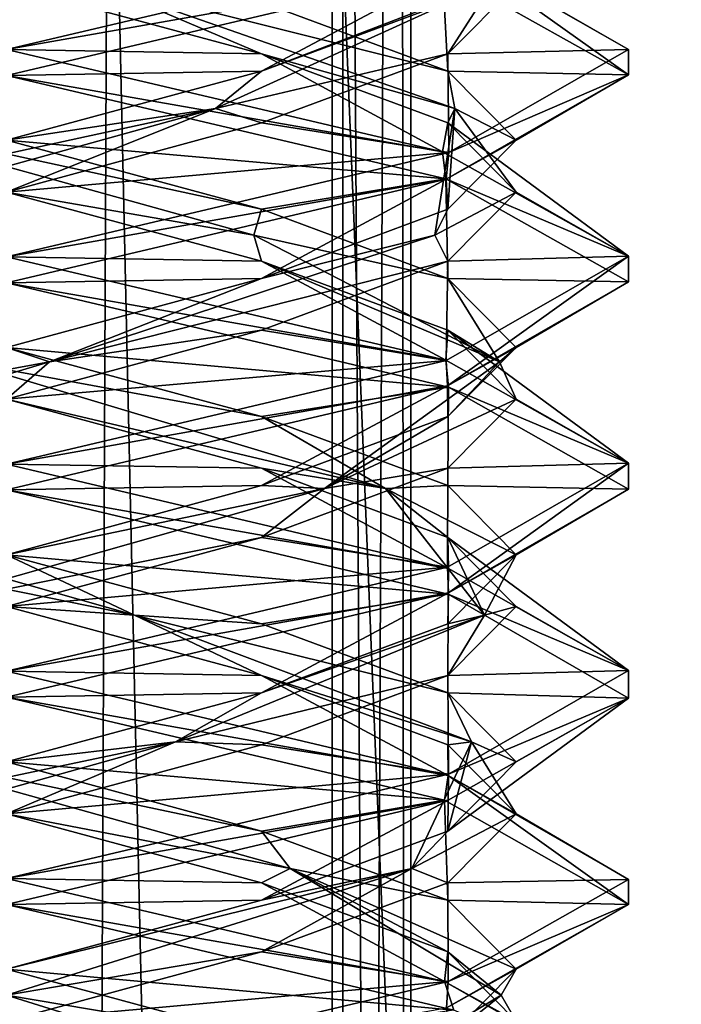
# Model space of a CAD drawing. Header units: millimetres. Extents: x -18.9 to 18.9, y -8.8 to 59.9.
# Tile 276 of 461: x 10 to 11.6, y 17.2 to 19.6. Entities that reach past the tile are written whole.
import ezdxf

# ---------------------------------------------------------------- set-up
doc = ezdxf.new("R2010")
doc.units = ezdxf.units.MM
doc.header["$LTSCALE"] = 65.185185
for name, color, linetype in [('1281', 7, 'CONTINUOUS'), ('1287', 7, 'CONTINUOUS'), ('1288', 7, 'CONTINUOUS'), ('1295', 7, 'CONTINUOUS'), ('1312', 7, 'CONTINUOUS'), ('3309', 7, 'CONTINUOUS'), ('3310', 7, 'CONTINUOUS'), ('3311', 7, 'CONTINUOUS'), ('3321', 7, 'CONTINUOUS'), ('3322', 7, 'CONTINUOUS'), ('3323', 7, 'CONTINUOUS'), ('3331', 7, 'CONTINUOUS'), ('3332', 7, 'CONTINUOUS'), ('3333', 7, 'CONTINUOUS'), ('3334', 7, 'CONTINUOUS'), ('3335', 7, 'CONTINUOUS'), ('3352', 7, 'CONTINUOUS'), ('3353', 7, 'CONTINUOUS'), ('3354', 7, 'CONTINUOUS'), ('3355', 7, 'CONTINUOUS'), ('3356', 7, 'CONTINUOUS'), ('3449', 7, 'CONTINUOUS')]:
    doc.layers.add(name, color=color, linetype=linetype)

msp = doc.modelspace()

# ---------------------------------------------------------------- linework, layer by layer
at = {"layer": '1281', "color": 7, "linetype": 'Continuous'}
for points in [[(9.0291, 26.4, -14.874), (12.9799, 26.4, -11.588), (9.0598, -3.5, -14.8553), (9.0291, 26.4, -14.874)], [(9.0598, -3.5, -14.8553), (12.9799, 26.4, -11.588), (13.5068, -3.5, -10.9693), (9.0598, -3.5, -14.8553)]]:
    msp.add_3dface(points, dxfattribs=at)
at = {"layer": '1287', "color": 7, "linetype": 'Continuous'}
for points in [[(10.0975, -3.5, 5.5098), (8.7092, 32.4, 5.7947), (8.432, -3.5, 5.9497), (10.0975, -3.5, 5.5098)], [(10.2565, 32.4, 5.5219), (8.7092, 32.4, 5.7947), (10.0975, -3.5, 5.5098), (10.2565, 32.4, 5.5219)], [(11.7132, -3.5, 6.1104), (10.2565, 32.4, 5.5219), (10.0975, -3.5, 5.5098), (11.7132, -3.5, 6.1104)], [(11.7132, -3.5, 6.1104), (11.7132, 32.4, 6.1104), (10.2565, 32.4, 5.5219), (11.7132, -3.5, 6.1104)]]:
    msp.add_3dface(points, dxfattribs=at)
at = {"layer": '1288', "color": 7, "linetype": 'Continuous'}
for points in [[(8.0516, -3.5, 10.4742), (8.0516, 29.1905, 10.4742), (10.7699, -3.5, 12.9218), (8.0516, -3.5, 10.4742)], [(8.0516, 29.1905, 10.4742), (9.2835, 29.0956, 11.5834), (10.7699, -3.5, 12.9218), (8.0516, 29.1905, 10.4742)], [(10.7699, 28.9806, 12.9218), (10.7699, -3.5, 12.9218), (9.2835, 29.0956, 11.5834), (10.7699, 28.9806, 12.9218)]]:
    msp.add_3dface(points, dxfattribs=at)
at = {"layer": '1295', "color": 7, "linetype": 'Continuous'}
for points in [[(9.3355, 27.7834, 14.6836), (10.7441, -3.5, 13.6867), (9.3538, 28.967, 14.672), (9.3355, 27.7834, 14.6836)], [(9.3538, 28.967, 14.672), (10.7441, -3.5, 13.6867), (10.0229, 28.967, 14.2233), (9.3538, 28.967, 14.672)], [(10.0229, 28.967, 14.2233), (10.7441, -3.5, 13.6867), (10.7441, 28.967, 13.6867), (10.0229, 28.967, 14.2233)], [(9.3172, 26.6, 14.6952), (10.7441, -3.5, 13.6867), (9.3355, 27.7834, 14.6836), (9.3172, 26.6, 14.6952)], [(9.1871, 26.4658, 14.7769), (10.7441, -3.5, 13.6867), (9.3172, 26.6, 14.6952), (9.1871, 26.4658, 14.7769)], [(9.1731, 26.4554, 14.7856), (10.7441, -3.5, 13.6867), (9.1871, 26.4658, 14.7769), (9.1731, 26.4554, 14.7856)], [(9.021, 26.4, 14.8789), (10.7441, -3.5, 13.6867), (9.1731, 26.4554, 14.7856), (9.021, 26.4, 14.8789)], [(5.0224, -3.5, 16.6594), (10.7441, -3.5, 13.6867), (9.021, 26.4, 14.8789), (5.0224, -3.5, 16.6594)]]:
    msp.add_3dface(points, dxfattribs=at)
at = {"layer": '1312', "color": 7, "linetype": 'Continuous'}
for points in [[(10.7441, 28.967, 13.6867), (10.9349, -3.5, 13.3102), (10.9326, 28.9705, 13.346), (10.7441, 28.967, 13.6867)], [(10.7441, 28.967, 13.6867), (10.7441, -3.5, 13.6867), (10.9349, -3.5, 13.3102), (10.7441, 28.967, 13.6867)], [(10.7699, -3.5, 12.9218), (10.7699, 28.9806, 12.9218), (10.9059, 28.9749, 13.1244), (10.7699, -3.5, 12.9218)], [(10.9349, -3.5, 13.3102), (10.7699, -3.5, 12.9218), (10.9059, 28.9749, 13.1244), (10.9349, -3.5, 13.3102)], [(10.9326, 28.9705, 13.346), (10.9349, -3.5, 13.3102), (10.9059, 28.9749, 13.1244), (10.9326, 28.9705, 13.346)]]:
    msp.add_3dface(points, dxfattribs=at)
at = {"layer": '3309', "color": 7, "linetype": 'Continuous'}
for points in [[(11.4586, 19.4997, 8.3576), (11.0255, 19.7481, 7.3019), (11.1879, 19.6562, 8.3562), (11.4586, 19.4997, 8.3576)], [(11.0232, 19.4896, 8.9709), (11.4586, 19.4997, 8.3576), (11.1879, 19.6562, 8.3562), (11.0232, 19.4896, 8.9709)], [(10.5733, 19.3229, 9.4209), (11.0256, 19.2519, 9.4105), (11.0232, 19.4896, 8.9709), (10.5733, 19.3229, 9.4209)], [(11.0256, 19.2519, 9.4105), (11.4586, 19.4997, 8.3576), (11.0232, 19.4896, 8.9709), (11.0256, 19.2519, 9.4105)], [(9.9586, 19.1562, 9.5856), (11.0256, 19.2519, 9.4105), (10.5733, 19.3229, 9.4209), (9.9586, 19.1562, 9.5856)], [(9.9586, 19, 9.8562), (11.0256, 19.2519, 9.4105), (9.9586, 19.1562, 9.5856), (9.9586, 19, 9.8562)], [(10.5733, 17.9896, 7.2916), (9.9586, 18, 6.8562), (9.9586, 18.1562, 7.1269), (10.5733, 17.9896, 7.2916)], [(11.0236, 17.7487, 7.3), (9.9586, 18, 6.8562), (10.5733, 17.9896, 7.2916), (11.0236, 17.7487, 7.3)], [(11.0232, 17.8229, 7.7416), (11.0236, 17.7487, 7.3), (10.5733, 17.9896, 7.2916), (11.0232, 17.8229, 7.7416)], [(11.1879, 17.6562, 8.3562), (11.0236, 17.7487, 7.3), (11.0232, 17.8229, 7.7416), (11.1879, 17.6562, 8.3562)], [(11.4585, 17.4976, 8.3676), (11.0236, 17.7487, 7.3), (11.1879, 17.6562, 8.3562), (11.4585, 17.4976, 8.3676)], [(11.0232, 17.4896, 8.9709), (11.4585, 17.4976, 8.3676), (11.1879, 17.6562, 8.3562), (11.0232, 17.4896, 8.9709)], [(10.5733, 17.3229, 9.4209), (11.024, 17.2514, 9.4122), (11.0232, 17.4896, 8.9709), (10.5733, 17.3229, 9.4209)], [(11.024, 17.2514, 9.4122), (11.4585, 17.4976, 8.3676), (11.0232, 17.4896, 8.9709), (11.024, 17.2514, 9.4122)], [(9.9586, 17.1562, 9.5856), (11.024, 17.2514, 9.4122), (10.5733, 17.3229, 9.4209), (9.9586, 17.1562, 9.5856)], [(9.9586, 17.1562, 9.5856), (9.9586, 17, 9.8562), (11.024, 17.2514, 9.4122), (9.9586, 17.1562, 9.5856)]]:
    msp.add_3dface(points, dxfattribs=at)
at = {"layer": '3310', "color": 7, "linetype": 'Continuous'}
for points in [[(10.4629, 19.3576, 9.4377), (11.0232, 19.4896, 8.9709), (11.1337, 19.6632, 8.5635), (10.4629, 19.3576, 9.4377)], [(10.4629, 19.3576, 9.4377), (11.1337, 19.6632, 8.5635), (10.5733, 19.4479, 9.4209), (10.4629, 19.3576, 9.4377)], [(10.5733, 19.4479, 9.4209), (11.1337, 19.6632, 8.5635), (11.0232, 19.6146, 8.9709), (10.5733, 19.4479, 9.4209)], [(11.0232, 19.4896, 8.9709), (11.1879, 19.6562, 8.3562), (11.1337, 19.6632, 8.5635), (11.0232, 19.4896, 8.9709)], [(10.5733, 19.3229, 9.4209), (11.0232, 19.4896, 8.9709), (10.4629, 19.3576, 9.4377), (10.5733, 19.3229, 9.4209)], [(9.9586, 19.2812, 9.5856), (10.4629, 19.3576, 9.4377), (10.5733, 19.4479, 9.4209), (9.9586, 19.2812, 9.5856)], [(9.3619, 19.0521, 9.3897), (10.4629, 19.3576, 9.4377), (9.3439, 19.1146, 9.4209), (9.3619, 19.0521, 9.3897)], [(9.3439, 19.1146, 9.4209), (10.4629, 19.3576, 9.4377), (9.9586, 19.2812, 9.5856), (9.3439, 19.1146, 9.4209)], [(9.3619, 19.0521, 9.3897), (9.9586, 19.1562, 9.5856), (10.4629, 19.3576, 9.4377), (9.3619, 19.0521, 9.3897)], [(9.9586, 19.1562, 9.5856), (10.5733, 19.3229, 9.4209), (10.4629, 19.3576, 9.4377), (9.9586, 19.1562, 9.5856)], [(10.2674, 18.1354, 7.2036), (9.3439, 18.3229, 7.2916), (9.1916, 18.441, 7.4421), (10.2674, 18.1354, 7.2036)], [(10.2674, 18.1354, 7.2036), (9.1916, 18.441, 7.4421), (9.9586, 18.2812, 7.1269), (10.2674, 18.1354, 7.2036)], [(9.9586, 18.1562, 7.1269), (9.3439, 18.3229, 7.2916), (10.2674, 18.1354, 7.2036), (9.9586, 18.1562, 7.1269)], [(10.5733, 18.1146, 7.2916), (10.2674, 18.1354, 7.2036), (9.9586, 18.2812, 7.1269), (10.5733, 18.1146, 7.2916)], [(10.5733, 17.9896, 7.2916), (9.9586, 18.1562, 7.1269), (10.2674, 18.1354, 7.2036), (10.5733, 17.9896, 7.2916)], [(11.0799, 17.8299, 7.9481), (10.5733, 17.9896, 7.2916), (10.2674, 18.1354, 7.2036), (11.0799, 17.8299, 7.9481)], [(11.0799, 17.8299, 7.9481), (10.2674, 18.1354, 7.2036), (11.0232, 17.9479, 7.7416), (11.0799, 17.8299, 7.9481)], [(11.0232, 17.9479, 7.7416), (10.2674, 18.1354, 7.2036), (10.5733, 18.1146, 7.2916), (11.0232, 17.9479, 7.7416)], [(11.0232, 17.8229, 7.7416), (10.5733, 17.9896, 7.2916), (11.0799, 17.8299, 7.9481), (11.0232, 17.8229, 7.7416)], [(11.1879, 17.7812, 8.3562), (11.0799, 17.8299, 7.9481), (11.0232, 17.9479, 7.7416), (11.1879, 17.7812, 8.3562)], [(10.9361, 17.5243, 9.0407), (11.1879, 17.6562, 8.3562), (11.0799, 17.8299, 7.9481), (10.9361, 17.5243, 9.0407)], [(10.9361, 17.5243, 9.0407), (11.0799, 17.8299, 7.9481), (11.0232, 17.6146, 8.9709), (10.9361, 17.5243, 9.0407)], [(11.1879, 17.6562, 8.3562), (11.0232, 17.8229, 7.7416), (11.0799, 17.8299, 7.9481), (11.1879, 17.6562, 8.3562)], [(11.0232, 17.6146, 8.9709), (11.0799, 17.8299, 7.9481), (11.1879, 17.7812, 8.3562), (11.0232, 17.6146, 8.9709)], [(11.0232, 17.4896, 8.9709), (11.1879, 17.6562, 8.3562), (10.9361, 17.5243, 9.0407), (11.0232, 17.4896, 8.9709)], [(10.5733, 17.4479, 9.4209), (10.9361, 17.5243, 9.0407), (11.0232, 17.6146, 8.9709), (10.5733, 17.4479, 9.4209)], [(9.9586, 17.2812, 9.5856), (9.9586, 17.2188, 9.5495), (10.9361, 17.5243, 9.0407), (9.9586, 17.2812, 9.5856)], [(9.9586, 17.2188, 9.5495), (10.5733, 17.3229, 9.4209), (10.9361, 17.5243, 9.0407), (9.9586, 17.2188, 9.5495)], [(9.9586, 17.2812, 9.5856), (10.9361, 17.5243, 9.0407), (10.5733, 17.4479, 9.4209), (9.9586, 17.2812, 9.5856)], [(10.5733, 17.3229, 9.4209), (11.0232, 17.4896, 8.9709), (10.9361, 17.5243, 9.0407), (10.5733, 17.3229, 9.4209)], [(9.9586, 17.2188, 9.5495), (9.9586, 17.1562, 9.5856), (10.5733, 17.3229, 9.4209), (9.9586, 17.2188, 9.5495)]]:
    msp.add_3dface(points, dxfattribs=at)
at = {"layer": '3311', "color": 7, "linetype": 'Continuous'}
for points in [[(9.9586, 19.4375, 9.8562), (10.5733, 19.4479, 9.4209), (11.0256, 19.6894, 9.4105), (9.9586, 19.4375, 9.8562)], [(10.5733, 19.4479, 9.4209), (11.0232, 19.6146, 8.9709), (11.0256, 19.6894, 9.4105), (10.5733, 19.4479, 9.4209)], [(9.9586, 19.4375, 9.8562), (9.9586, 19.2812, 9.5856), (10.5733, 19.4479, 9.4209), (9.9586, 19.4375, 9.8562)], [(9.9586, 18.2812, 7.1269), (9.9586, 18.4375, 6.8562), (11.0236, 18.1862, 7.3), (9.9586, 18.2812, 7.1269)], [(10.5733, 18.1146, 7.2916), (9.9586, 18.2812, 7.1269), (11.0236, 18.1862, 7.3), (10.5733, 18.1146, 7.2916)], [(11.0232, 17.9479, 7.7416), (10.5733, 18.1146, 7.2916), (11.0236, 18.1862, 7.3), (11.0232, 17.9479, 7.7416)], [(11.4585, 17.9351, 8.3676), (11.0232, 17.9479, 7.7416), (11.0236, 18.1862, 7.3), (11.4585, 17.9351, 8.3676)], [(11.1879, 17.7812, 8.3562), (11.0232, 17.9479, 7.7416), (11.4585, 17.9351, 8.3676), (11.1879, 17.7812, 8.3562)], [(11.0232, 17.6146, 8.9709), (11.1879, 17.7812, 8.3562), (11.4585, 17.9351, 8.3676), (11.0232, 17.6146, 8.9709)], [(11.024, 17.6889, 9.4122), (11.0232, 17.6146, 8.9709), (11.4585, 17.9351, 8.3676), (11.024, 17.6889, 9.4122)], [(9.9586, 17.4375, 9.8562), (10.5733, 17.4479, 9.4209), (11.024, 17.6889, 9.4122), (9.9586, 17.4375, 9.8562)], [(10.5733, 17.4479, 9.4209), (11.0232, 17.6146, 8.9709), (11.024, 17.6889, 9.4122), (10.5733, 17.4479, 9.4209)], [(9.9586, 17.4375, 9.8562), (9.9586, 17.2812, 9.5856), (10.5733, 17.4479, 9.4209), (9.9586, 17.4375, 9.8562)]]:
    msp.add_3dface(points, dxfattribs=at)
at = {"layer": '3321', "color": 7, "linetype": 'Continuous'}
for points in [[(9.9586, 19.6562, 9.5856), (9.9586, 19.5, 9.8562), (11.0188, 19.7499, 9.4174), (9.9586, 19.6562, 9.5856)], [(10.5733, 18.4896, 7.2916), (9.9586, 18.5, 6.8562), (9.9586, 18.6562, 7.1269), (10.5733, 18.4896, 7.2916)], [(11.0248, 18.2483, 7.3011), (9.9586, 18.5, 6.8562), (10.5733, 18.4896, 7.2916), (11.0248, 18.2483, 7.3011)], [(11.0232, 18.3229, 7.7416), (11.0248, 18.2483, 7.3011), (10.5733, 18.4896, 7.2916), (11.0232, 18.3229, 7.7416)], [(11.4586, 18.0018, 8.3478), (11.0248, 18.2483, 7.3011), (11.0232, 18.3229, 7.7416), (11.4586, 18.0018, 8.3478)], [(11.1879, 18.1562, 8.3562), (11.4586, 18.0018, 8.3478), (11.0232, 18.3229, 7.7416), (11.1879, 18.1562, 8.3562)], [(11.0232, 17.9896, 8.9709), (11.4586, 18.0018, 8.3478), (11.1879, 18.1562, 8.3562), (11.0232, 17.9896, 8.9709)], [(10.5733, 17.8229, 9.4209), (11.0248, 17.7517, 9.4113), (11.0232, 17.9896, 8.9709), (10.5733, 17.8229, 9.4209)], [(11.0248, 17.7517, 9.4113), (11.4586, 18.0018, 8.3478), (11.0232, 17.9896, 8.9709), (11.0248, 17.7517, 9.4113)], [(9.9586, 17.6562, 9.5856), (11.0248, 17.7517, 9.4113), (10.5733, 17.8229, 9.4209), (9.9586, 17.6562, 9.5856)], [(9.9586, 17.5, 9.8562), (11.0248, 17.7517, 9.4113), (9.9586, 17.6562, 9.5856), (9.9586, 17.5, 9.8562)]]:
    msp.add_3dface(points, dxfattribs=at)
at = {"layer": '3322', "color": 7, "linetype": 'Continuous'}
for points in [[(10.5733, 18.6146, 7.2916), (9.8546, 18.7465, 7.1675), (9.9586, 18.7812, 7.1269), (10.5733, 18.6146, 7.2916)], [(10.8727, 18.441, 7.5892), (9.9586, 18.6562, 7.1269), (9.8546, 18.7465, 7.1675), (10.8727, 18.441, 7.5892)], [(10.8727, 18.441, 7.5892), (9.8546, 18.7465, 7.1675), (10.5733, 18.6146, 7.2916), (10.8727, 18.441, 7.5892)], [(10.5733, 18.4896, 7.2916), (9.9586, 18.6562, 7.1269), (10.8727, 18.441, 7.5892), (10.5733, 18.4896, 7.2916)], [(11.0232, 18.4479, 7.7416), (10.8727, 18.441, 7.5892), (10.5733, 18.6146, 7.2916), (11.0232, 18.4479, 7.7416)], [(11.0232, 18.3229, 7.7416), (10.5733, 18.4896, 7.2916), (10.8727, 18.441, 7.5892), (11.0232, 18.3229, 7.7416)], [(11.1879, 18.2812, 8.3562), (10.8727, 18.441, 7.5892), (11.0232, 18.4479, 7.7416), (11.1879, 18.2812, 8.3562)], [(11.1112, 18.1354, 8.6651), (11.0232, 18.3229, 7.7416), (10.8727, 18.441, 7.5892), (11.1112, 18.1354, 8.6651)], [(11.1112, 18.1354, 8.6651), (10.8727, 18.441, 7.5892), (11.1879, 18.2812, 8.3562), (11.1112, 18.1354, 8.6651)], [(11.1879, 18.1562, 8.3562), (11.0232, 18.3229, 7.7416), (11.1112, 18.1354, 8.6651), (11.1879, 18.1562, 8.3562)], [(11.0232, 18.1146, 8.9709), (11.1112, 18.1354, 8.6651), (11.1879, 18.2812, 8.3562), (11.0232, 18.1146, 8.9709)], [(11.0232, 17.9896, 8.9709), (11.1879, 18.1562, 8.3562), (11.1112, 18.1354, 8.6651), (11.0232, 17.9896, 8.9709)], [(10.3667, 17.8299, 9.4776), (11.0232, 17.9896, 8.9709), (11.1112, 18.1354, 8.6651), (10.3667, 17.8299, 9.4776)], [(10.3667, 17.8299, 9.4776), (11.1112, 18.1354, 8.6651), (10.5733, 17.9479, 9.4209), (10.3667, 17.8299, 9.4776)], [(10.5733, 17.9479, 9.4209), (11.1112, 18.1354, 8.6651), (11.0232, 18.1146, 8.9709), (10.5733, 17.9479, 9.4209)], [(10.5733, 17.8229, 9.4209), (11.0232, 17.9896, 8.9709), (10.3667, 17.8299, 9.4776), (10.5733, 17.8229, 9.4209)], [(9.9586, 17.7812, 9.5856), (10.3667, 17.8299, 9.4776), (10.5733, 17.9479, 9.4209), (9.9586, 17.7812, 9.5856)], [(9.2741, 17.5243, 9.3337), (9.9586, 17.6562, 9.5856), (10.3667, 17.8299, 9.4776), (9.2741, 17.5243, 9.3337)], [(9.2741, 17.5243, 9.3337), (10.3667, 17.8299, 9.4776), (9.3439, 17.6146, 9.4209), (9.2741, 17.5243, 9.3337)], [(9.3439, 17.6146, 9.4209), (10.3667, 17.8299, 9.4776), (9.9586, 17.7812, 9.5856), (9.3439, 17.6146, 9.4209)], [(9.9586, 17.6562, 9.5856), (10.5733, 17.8229, 9.4209), (10.3667, 17.8299, 9.4776), (9.9586, 17.6562, 9.5856)]]:
    msp.add_3dface(points, dxfattribs=at)
at = {"layer": '3323', "color": 7, "linetype": 'Continuous'}
for points in [[(9.9586, 18.7812, 7.1269), (9.9586, 18.9375, 6.8562), (11.0248, 18.6858, 7.3011), (9.9586, 18.7812, 7.1269)], [(10.5733, 18.6146, 7.2916), (9.9586, 18.7812, 7.1269), (11.0248, 18.6858, 7.3011), (10.5733, 18.6146, 7.2916)], [(11.0232, 18.4479, 7.7416), (10.5733, 18.6146, 7.2916), (11.0248, 18.6858, 7.3011), (11.0232, 18.4479, 7.7416)], [(11.4586, 18.4393, 8.3478), (11.0232, 18.4479, 7.7416), (11.0248, 18.6858, 7.3011), (11.4586, 18.4393, 8.3478)], [(11.1879, 18.2812, 8.3562), (11.0232, 18.4479, 7.7416), (11.4586, 18.4393, 8.3478), (11.1879, 18.2812, 8.3562)], [(11.0248, 18.1892, 9.4113), (11.1879, 18.2812, 8.3562), (11.4586, 18.4393, 8.3478), (11.0248, 18.1892, 9.4113)], [(11.0232, 18.1146, 8.9709), (11.1879, 18.2812, 8.3562), (11.0248, 18.1892, 9.4113), (11.0232, 18.1146, 8.9709)], [(9.9586, 17.9375, 9.8562), (10.5733, 17.9479, 9.4209), (11.0248, 18.1892, 9.4113), (9.9586, 17.9375, 9.8562)], [(10.5733, 17.9479, 9.4209), (11.0232, 18.1146, 8.9709), (11.0248, 18.1892, 9.4113), (10.5733, 17.9479, 9.4209)], [(9.9586, 17.9375, 9.8562), (9.9586, 17.7812, 9.5856), (10.5733, 17.9479, 9.4209), (9.9586, 17.9375, 9.8562)]]:
    msp.add_3dface(points, dxfattribs=at)
at = {"layer": '3331', "color": 7, "linetype": 'Continuous'}
for points in [[(10.5733, 17.1146, 7.2916), (9.9586, 17.2188, 7.163), (9.9586, 17.2812, 7.1269), (10.5733, 17.1146, 7.2916)], [(10.9361, 16.9132, 7.6718), (9.9586, 17.1562, 7.1269), (9.9586, 17.2188, 7.163), (10.9361, 16.9132, 7.6718)], [(10.9361, 16.9132, 7.6718), (9.9586, 17.2188, 7.163), (10.5733, 17.1146, 7.2916), (10.9361, 16.9132, 7.6718)]]:
    msp.add_3dface(points, dxfattribs=at)
at = {"layer": '3332', "color": 7, "linetype": 'Continuous'}
for points in [[(9.9586, 17.2812, 7.1269), (9.9586, 17.4375, 6.8562), (11.0374, 17.182, 7.3141), (9.9586, 17.2812, 7.1269)], [(10.5733, 17.1146, 7.2916), (9.9586, 17.2812, 7.1269), (11.0374, 17.182, 7.3141), (10.5733, 17.1146, 7.2916)]]:
    msp.add_3dface(points, dxfattribs=at)
at = {"layer": '3333', "color": 7, "linetype": 'Continuous'}
for points in [[(10.5733, 18.9896, 7.2916), (9.9586, 19, 6.8562), (9.9586, 19.1562, 7.1269), (10.5733, 18.9896, 7.2916)], [(9.9586, 19, 6.8562), (10.5733, 18.9896, 7.2916), (11.018, 18.7504, 7.2944), (9.9586, 19, 6.8562)], [(10.5733, 18.9896, 7.2916), (11.0232, 18.8229, 7.7416), (11.018, 18.7504, 7.2944), (10.5733, 18.9896, 7.2916)], [(11.018, 18.7504, 7.2944), (11.0232, 18.8229, 7.7416), (11.4586, 18.5017, 8.3483), (11.018, 18.7504, 7.2944)], [(11.0232, 18.8229, 7.7416), (11.1879, 18.6562, 8.3562), (11.4586, 18.5017, 8.3483), (11.0232, 18.8229, 7.7416)], [(11.1879, 18.6562, 8.3562), (11.0232, 18.4896, 8.9709), (11.4586, 18.5017, 8.3483), (11.1879, 18.6562, 8.3562)], [(11.0232, 18.4896, 8.9709), (10.5733, 18.3229, 9.4209), (11.0222, 18.2509, 9.4139), (11.0232, 18.4896, 8.9709)], [(11.4586, 18.5017, 8.3483), (11.0232, 18.4896, 8.9709), (11.0222, 18.2509, 9.4139), (11.4586, 18.5017, 8.3483)], [(10.5733, 18.3229, 9.4209), (9.9586, 18.1562, 9.5856), (11.0222, 18.2509, 9.4139), (10.5733, 18.3229, 9.4209)], [(9.9586, 18.1562, 9.5856), (9.9586, 18, 9.8562), (11.0222, 18.2509, 9.4139), (9.9586, 18.1562, 9.5856)]]:
    msp.add_3dface(points, dxfattribs=at)
at = {"layer": '3334', "color": 7, "linetype": 'Continuous'}
for points in [[(10.5552, 19.0521, 7.3228), (9.9586, 19.1562, 7.1269), (9.4543, 19.3576, 7.2748), (10.5552, 19.0521, 7.3228)], [(10.5552, 19.0521, 7.3228), (9.4543, 19.3576, 7.2748), (10.5733, 19.1146, 7.2916), (10.5552, 19.0521, 7.3228)], [(10.5733, 19.1146, 7.2916), (9.4543, 19.3576, 7.2748), (9.9586, 19.2812, 7.1269), (10.5733, 19.1146, 7.2916)], [(10.5733, 18.9896, 7.2916), (9.9586, 19.1562, 7.1269), (10.5552, 19.0521, 7.3228), (10.5733, 18.9896, 7.2916)], [(11.0232, 18.9479, 7.7416), (10.5552, 19.0521, 7.3228), (10.5733, 19.1146, 7.2916), (11.0232, 18.9479, 7.7416)], [(11.1473, 18.7465, 8.2522), (10.5733, 18.9896, 7.2916), (10.5552, 19.0521, 7.3228), (11.1473, 18.7465, 8.2522)], [(11.1473, 18.7465, 8.2522), (10.5552, 19.0521, 7.3228), (11.0232, 18.9479, 7.7416), (11.1473, 18.7465, 8.2522)], [(11.0232, 18.8229, 7.7416), (10.5733, 18.9896, 7.2916), (11.1473, 18.7465, 8.2522), (11.0232, 18.8229, 7.7416)], [(11.1879, 18.7812, 8.3562), (11.1473, 18.7465, 8.2522), (11.0232, 18.9479, 7.7416), (11.1879, 18.7812, 8.3562)], [(11.1879, 18.6562, 8.3562), (11.0232, 18.8229, 7.7416), (11.1473, 18.7465, 8.2522), (11.1879, 18.6562, 8.3562)], [(11.0232, 18.6146, 8.9709), (11.1473, 18.7465, 8.2522), (11.1879, 18.7812, 8.3562), (11.0232, 18.6146, 8.9709)], [(10.7256, 18.441, 9.2703), (11.1879, 18.6562, 8.3562), (11.1473, 18.7465, 8.2522), (10.7256, 18.441, 9.2703)], [(10.7256, 18.441, 9.2703), (11.1473, 18.7465, 8.2522), (11.0232, 18.6146, 8.9709), (10.7256, 18.441, 9.2703)], [(11.0232, 18.4896, 8.9709), (11.1879, 18.6562, 8.3562), (10.7256, 18.441, 9.2703), (11.0232, 18.4896, 8.9709)], [(10.5733, 18.4479, 9.4209), (10.7256, 18.441, 9.2703), (11.0232, 18.6146, 8.9709), (10.5733, 18.4479, 9.4209)], [(10.5733, 18.3229, 9.4209), (11.0232, 18.4896, 8.9709), (10.7256, 18.441, 9.2703), (10.5733, 18.3229, 9.4209)], [(9.6497, 18.1354, 9.5089), (10.5733, 18.3229, 9.4209), (10.7256, 18.441, 9.2703), (9.6497, 18.1354, 9.5089)], [(9.6497, 18.1354, 9.5089), (10.7256, 18.441, 9.2703), (9.9586, 18.2812, 9.5856), (9.6497, 18.1354, 9.5089)], [(9.9586, 18.2812, 9.5856), (10.7256, 18.441, 9.2703), (10.5733, 18.4479, 9.4209), (9.9586, 18.2812, 9.5856)], [(9.9586, 18.1562, 9.5856), (10.5733, 18.3229, 9.4209), (9.6497, 18.1354, 9.5089), (9.9586, 18.1562, 9.5856)]]:
    msp.add_3dface(points, dxfattribs=at)
at = {"layer": '3335', "color": 7, "linetype": 'Continuous'}
for points in [[(9.9586, 19.2812, 7.1269), (9.9586, 19.4375, 6.8562), (11.018, 19.1879, 7.2944), (9.9586, 19.2812, 7.1269)], [(10.5733, 19.1146, 7.2916), (9.9586, 19.2812, 7.1269), (11.018, 19.1879, 7.2944), (10.5733, 19.1146, 7.2916)], [(11.0232, 18.9479, 7.7416), (10.5733, 19.1146, 7.2916), (11.018, 19.1879, 7.2944), (11.0232, 18.9479, 7.7416)], [(11.4586, 18.9392, 8.3483), (11.0232, 18.9479, 7.7416), (11.018, 19.1879, 7.2944), (11.4586, 18.9392, 8.3483)], [(11.0222, 18.6884, 9.4139), (11.1879, 18.7812, 8.3562), (11.4586, 18.9392, 8.3483), (11.0222, 18.6884, 9.4139)], [(11.1879, 18.7812, 8.3562), (11.0232, 18.9479, 7.7416), (11.4586, 18.9392, 8.3483), (11.1879, 18.7812, 8.3562)], [(11.0232, 18.6146, 8.9709), (11.1879, 18.7812, 8.3562), (11.0222, 18.6884, 9.4139), (11.0232, 18.6146, 8.9709)], [(9.9586, 18.4375, 9.8562), (10.5733, 18.4479, 9.4209), (11.0222, 18.6884, 9.4139), (9.9586, 18.4375, 9.8562)], [(10.5733, 18.4479, 9.4209), (11.0232, 18.6146, 8.9709), (11.0222, 18.6884, 9.4139), (10.5733, 18.4479, 9.4209)], [(9.9586, 18.4375, 9.8562), (9.9586, 18.2812, 9.5856), (10.5733, 18.4479, 9.4209), (9.9586, 18.4375, 9.8562)]]:
    msp.add_3dface(points, dxfattribs=at)
at = {"layer": '3352', "color": 7, "linetype": 'Continuous'}
for points in [[(11.0232, 17.1146, 8.9709), (11.1519, 17.2188, 8.3562), (11.1879, 17.2812, 8.3562), (11.0232, 17.1146, 8.9709)], [(10.643, 16.9132, 9.3337), (11.1879, 17.1562, 8.3562), (11.1519, 17.2188, 8.3562), (10.643, 16.9132, 9.3337)], [(10.643, 16.9132, 9.3337), (11.1519, 17.2188, 8.3562), (11.0232, 17.1146, 8.9709), (10.643, 16.9132, 9.3337)]]:
    msp.add_3dface(points, dxfattribs=at)
at = {"layer": '3353', "color": 7, "linetype": 'Continuous'}
for points in [[(11.0201, 17.1878, 9.416), (11.1879, 17.2812, 8.3562), (11.4586, 17.4375, 8.3562), (11.0201, 17.1878, 9.416)], [(11.0232, 17.1146, 8.9709), (11.1879, 17.2812, 8.3562), (11.0201, 17.1878, 9.416), (11.0232, 17.1146, 8.9709)]]:
    msp.add_3dface(points, dxfattribs=at)
at = {"layer": '3354', "color": 7, "linetype": 'Continuous'}
for points in [[(10.5733, 19.4896, 7.2916), (9.9586, 19.5, 6.8562), (9.9586, 19.6562, 7.1269), (10.5733, 19.4896, 7.2916)], [(9.9586, 19.5, 6.8562), (10.5733, 19.4896, 7.2916), (11.0099, 19.2528, 7.2863), (9.9586, 19.5, 6.8562)], [(10.5733, 19.4896, 7.2916), (11.0232, 19.3229, 7.7416), (11.0099, 19.2528, 7.2863), (10.5733, 19.4896, 7.2916)], [(11.0099, 19.2528, 7.2863), (11.0232, 19.3229, 7.7416), (11.4586, 19.0013, 8.3501), (11.0099, 19.2528, 7.2863)], [(11.0232, 19.3229, 7.7416), (11.1879, 19.1562, 8.3562), (11.4586, 19.0013, 8.3501), (11.0232, 19.3229, 7.7416)], [(11.1879, 19.1562, 8.3562), (11.0232, 18.9896, 8.9709), (11.4586, 19.0013, 8.3501), (11.1879, 19.1562, 8.3562)], [(11.0232, 18.9896, 8.9709), (10.5733, 18.8229, 9.4209), (11.0193, 18.75, 9.4168), (11.0232, 18.9896, 8.9709)], [(11.4586, 19.0013, 8.3501), (11.0232, 18.9896, 8.9709), (11.0193, 18.75, 9.4168), (11.4586, 19.0013, 8.3501)], [(10.5733, 18.8229, 9.4209), (9.9586, 18.6562, 9.5856), (11.0193, 18.75, 9.4168), (10.5733, 18.8229, 9.4209)], [(9.9586, 18.6562, 9.5856), (9.9586, 18.5, 9.8562), (11.0193, 18.75, 9.4168), (9.9586, 18.6562, 9.5856)], [(10.5733, 17.4896, 7.2916), (9.9586, 17.5, 6.8562), (9.9586, 17.6562, 7.1269), (10.5733, 17.4896, 7.2916)], [(9.9586, 17.5, 6.8562), (10.5733, 17.4896, 7.2916), (11.0153, 17.2512, 7.2916), (9.9586, 17.5, 6.8562)], [(10.5733, 17.4896, 7.2916), (11.0232, 17.3229, 7.7416), (11.0153, 17.2512, 7.2916), (10.5733, 17.4896, 7.2916)], [(11.0232, 17.3229, 7.7416), (11.1879, 17.1562, 8.3562), (11.0153, 17.2512, 7.2916), (11.0232, 17.3229, 7.7416)], [(11.1879, 17.1562, 8.3562), (11.4586, 17, 8.3562), (11.0153, 17.2512, 7.2916), (11.1879, 17.1562, 8.3562)]]:
    msp.add_3dface(points, dxfattribs=at)
at = {"layer": '3355', "color": 7, "linetype": 'Continuous'}
for points in [[(10.5733, 19.4896, 7.2916), (9.9586, 19.6562, 7.1269), (10.1658, 19.6632, 7.1811), (10.5733, 19.4896, 7.2916)], [(11.0401, 19.3576, 7.8519), (10.5733, 19.4896, 7.2916), (10.1658, 19.6632, 7.1811), (11.0401, 19.3576, 7.8519)], [(11.0401, 19.3576, 7.8519), (10.1658, 19.6632, 7.1811), (11.0232, 19.4479, 7.7416), (11.0401, 19.3576, 7.8519)], [(11.0232, 19.4479, 7.7416), (10.1658, 19.6632, 7.1811), (10.5733, 19.6146, 7.2916), (11.0232, 19.4479, 7.7416)], [(11.0232, 19.3229, 7.7416), (10.5733, 19.4896, 7.2916), (11.0401, 19.3576, 7.8519), (11.0232, 19.3229, 7.7416)], [(11.1879, 19.2812, 8.3562), (11.0401, 19.3576, 7.8519), (11.0232, 19.4479, 7.7416), (11.1879, 19.2812, 8.3562)], [(10.992, 19.0521, 8.9529), (11.1879, 19.1562, 8.3562), (11.0401, 19.3576, 7.8519), (10.992, 19.0521, 8.9529)], [(10.992, 19.0521, 8.9529), (11.0401, 19.3576, 7.8519), (11.0232, 19.1146, 8.9709), (10.992, 19.0521, 8.9529)], [(11.1879, 19.1562, 8.3562), (11.0232, 19.3229, 7.7416), (11.0401, 19.3576, 7.8519), (11.1879, 19.1562, 8.3562)], [(11.0232, 19.1146, 8.9709), (11.0401, 19.3576, 7.8519), (11.1879, 19.2812, 8.3562), (11.0232, 19.1146, 8.9709)], [(11.0232, 18.9896, 8.9709), (11.1879, 19.1562, 8.3562), (10.992, 19.0521, 8.9529), (11.0232, 18.9896, 8.9709)], [(10.5733, 18.9479, 9.4209), (10.992, 19.0521, 8.9529), (11.0232, 19.1146, 8.9709), (10.5733, 18.9479, 9.4209)], [(10.0626, 18.7465, 9.545), (11.0232, 18.9896, 8.9709), (10.992, 19.0521, 8.9529), (10.0626, 18.7465, 9.545)], [(10.0626, 18.7465, 9.545), (10.992, 19.0521, 8.9529), (10.5733, 18.9479, 9.4209), (10.0626, 18.7465, 9.545)], [(10.5733, 18.8229, 9.4209), (11.0232, 18.9896, 8.9709), (10.0626, 18.7465, 9.545), (10.5733, 18.8229, 9.4209)], [(9.9586, 18.7812, 9.5856), (10.0626, 18.7465, 9.545), (10.5733, 18.9479, 9.4209), (9.9586, 18.7812, 9.5856)], [(9.9586, 18.6562, 9.5856), (10.5733, 18.8229, 9.4209), (10.0626, 18.7465, 9.545), (9.9586, 18.6562, 9.5856)], [(9.3439, 18.6146, 9.4209), (10.0626, 18.7465, 9.545), (9.9586, 18.7812, 9.5856), (9.3439, 18.6146, 9.4209)], [(9.0445, 18.441, 9.1233), (9.9586, 18.6562, 9.5856), (10.0626, 18.7465, 9.545), (9.0445, 18.441, 9.1233)], [(9.0445, 18.441, 9.1233), (10.0626, 18.7465, 9.545), (9.3439, 18.6146, 9.4209), (9.0445, 18.441, 9.1233)], [(10.643, 17.5243, 7.3788), (9.9586, 17.6562, 7.1269), (9.5505, 17.8299, 7.2349), (10.643, 17.5243, 7.3788)], [(10.643, 17.5243, 7.3788), (9.5505, 17.8299, 7.2349), (10.5733, 17.6146, 7.2916), (10.643, 17.5243, 7.3788)], [(10.5733, 17.6146, 7.2916), (9.5505, 17.8299, 7.2349), (9.9586, 17.7812, 7.1269), (10.5733, 17.6146, 7.2916)], [(10.5733, 17.4896, 7.2916), (9.9586, 17.6562, 7.1269), (10.643, 17.5243, 7.3788), (10.5733, 17.4896, 7.2916)], [(11.0232, 17.4479, 7.7416), (10.643, 17.5243, 7.3788), (10.5733, 17.6146, 7.2916), (11.0232, 17.4479, 7.7416)], [(11.0232, 17.3229, 7.7416), (10.5733, 17.4896, 7.2916), (10.643, 17.5243, 7.3788), (11.0232, 17.3229, 7.7416)], [(11.1879, 17.2812, 8.3562), (11.1519, 17.2188, 8.3562), (10.643, 17.5243, 7.3788), (11.1879, 17.2812, 8.3562)], [(11.1519, 17.2188, 8.3562), (11.0232, 17.3229, 7.7416), (10.643, 17.5243, 7.3788), (11.1519, 17.2188, 8.3562)], [(11.1879, 17.2812, 8.3562), (10.643, 17.5243, 7.3788), (11.0232, 17.4479, 7.7416), (11.1879, 17.2812, 8.3562)], [(11.1519, 17.2188, 8.3562), (11.1879, 17.1562, 8.3562), (11.0232, 17.3229, 7.7416), (11.1519, 17.2188, 8.3562)]]:
    msp.add_3dface(points, dxfattribs=at)
at = {"layer": '3356', "color": 7, "linetype": 'Continuous'}
for points in [[(11.0232, 19.4479, 7.7416), (10.5733, 19.6146, 7.2916), (11.0099, 19.6903, 7.2863), (11.0232, 19.4479, 7.7416)], [(11.4586, 19.4388, 8.3501), (11.0232, 19.4479, 7.7416), (11.0099, 19.6903, 7.2863), (11.4586, 19.4388, 8.3501)], [(11.0193, 19.1875, 9.4168), (11.1879, 19.2812, 8.3562), (11.4586, 19.4388, 8.3501), (11.0193, 19.1875, 9.4168)], [(11.1879, 19.2812, 8.3562), (11.0232, 19.4479, 7.7416), (11.4586, 19.4388, 8.3501), (11.1879, 19.2812, 8.3562)], [(11.0232, 19.1146, 8.9709), (11.1879, 19.2812, 8.3562), (11.0193, 19.1875, 9.4168), (11.0232, 19.1146, 8.9709)], [(9.9586, 18.9375, 9.8562), (10.5733, 18.9479, 9.4209), (11.0193, 19.1875, 9.4168), (9.9586, 18.9375, 9.8562)], [(10.5733, 18.9479, 9.4209), (11.0232, 19.1146, 8.9709), (11.0193, 19.1875, 9.4168), (10.5733, 18.9479, 9.4209)], [(9.9586, 18.9375, 9.8562), (9.9586, 18.7812, 9.5856), (10.5733, 18.9479, 9.4209), (9.9586, 18.9375, 9.8562)], [(9.9586, 17.7812, 7.1269), (9.9586, 17.9375, 6.8562), (11.0153, 17.6887, 7.2916), (9.9586, 17.7812, 7.1269)], [(10.5733, 17.6146, 7.2916), (9.9586, 17.7812, 7.1269), (11.0153, 17.6887, 7.2916), (10.5733, 17.6146, 7.2916)], [(11.0232, 17.4479, 7.7416), (10.5733, 17.6146, 7.2916), (11.0153, 17.6887, 7.2916), (11.0232, 17.4479, 7.7416)], [(11.4586, 17.4375, 8.3562), (11.0232, 17.4479, 7.7416), (11.0153, 17.6887, 7.2916), (11.4586, 17.4375, 8.3562)], [(11.4586, 17.4375, 8.3562), (11.1879, 17.2812, 8.3562), (11.0232, 17.4479, 7.7416), (11.4586, 17.4375, 8.3562)]]:
    msp.add_3dface(points, dxfattribs=at)
at = {"layer": '3449', "color": 7, "linetype": 'Continuous'}
for points in [[(9.9586, 19.5, 9.8562), (11.0256, 19.6894, 9.4105), (11.0188, 19.7499, 9.4174), (9.9586, 19.5, 9.8562)], [(11.0255, 19.7481, 7.3019), (11.4586, 19.4388, 8.3501), (11.0099, 19.6903, 7.2863), (11.0255, 19.7481, 7.3019)], [(11.0255, 19.7481, 7.3019), (11.4586, 19.4997, 8.3576), (11.4586, 19.4388, 8.3501), (11.0255, 19.7481, 7.3019)], [(9.9586, 19.5, 9.8562), (9.9586, 19.4375, 9.8562), (11.0256, 19.6894, 9.4105), (9.9586, 19.5, 9.8562)], [(9.9586, 19.4375, 6.8562), (9.9586, 19.5, 6.8562), (11.0099, 19.2528, 7.2863), (9.9586, 19.4375, 6.8562)], [(11.4586, 19.4997, 8.3576), (11.0256, 19.2519, 9.4105), (11.4586, 19.4388, 8.3501), (11.4586, 19.4997, 8.3576)], [(11.018, 19.1879, 7.2944), (9.9586, 19.4375, 6.8562), (11.0099, 19.2528, 7.2863), (11.018, 19.1879, 7.2944)], [(11.0256, 19.2519, 9.4105), (11.0193, 19.1875, 9.4168), (11.4586, 19.4388, 8.3501), (11.0256, 19.2519, 9.4105)], [(11.0256, 19.2519, 9.4105), (9.9586, 19, 9.8562), (11.0193, 19.1875, 9.4168), (11.0256, 19.2519, 9.4105)], [(11.018, 19.1879, 7.2944), (11.0099, 19.2528, 7.2863), (11.4586, 19.0013, 8.3501), (11.018, 19.1879, 7.2944)], [(9.9586, 19, 9.8562), (9.9586, 18.9375, 9.8562), (11.0193, 19.1875, 9.4168), (9.9586, 19, 9.8562)], [(11.4586, 18.9392, 8.3483), (11.018, 19.1879, 7.2944), (11.4586, 19.0013, 8.3501), (11.4586, 18.9392, 8.3483)], [(9.9586, 18.9375, 6.8562), (9.9586, 19, 6.8562), (11.018, 18.7504, 7.2944), (9.9586, 18.9375, 6.8562)], [(11.0222, 18.6884, 9.4139), (11.4586, 19.0013, 8.3501), (11.0193, 18.75, 9.4168), (11.0222, 18.6884, 9.4139)], [(11.0222, 18.6884, 9.4139), (11.4586, 18.9392, 8.3483), (11.4586, 19.0013, 8.3501), (11.0222, 18.6884, 9.4139)], [(11.0248, 18.6858, 7.3011), (9.9586, 18.9375, 6.8562), (11.018, 18.7504, 7.2944), (11.0248, 18.6858, 7.3011)], [(9.9586, 18.5, 9.8562), (11.0222, 18.6884, 9.4139), (11.0193, 18.75, 9.4168), (9.9586, 18.5, 9.8562)], [(11.0248, 18.6858, 7.3011), (11.018, 18.7504, 7.2944), (11.4586, 18.5017, 8.3483), (11.0248, 18.6858, 7.3011)], [(9.9586, 18.5, 9.8562), (9.9586, 18.4375, 9.8562), (11.0222, 18.6884, 9.4139), (9.9586, 18.5, 9.8562)], [(11.4586, 18.4393, 8.3478), (11.0248, 18.6858, 7.3011), (11.4586, 18.5017, 8.3483), (11.4586, 18.4393, 8.3478)], [(9.9586, 18.4375, 6.8562), (9.9586, 18.5, 6.8562), (11.0248, 18.2483, 7.3011), (9.9586, 18.4375, 6.8562)], [(11.0248, 18.1892, 9.4113), (11.4586, 18.5017, 8.3483), (11.0222, 18.2509, 9.4139), (11.0248, 18.1892, 9.4113)], [(11.0248, 18.1892, 9.4113), (11.4586, 18.4393, 8.3478), (11.4586, 18.5017, 8.3483), (11.0248, 18.1892, 9.4113)], [(11.0236, 18.1862, 7.3), (9.9586, 18.4375, 6.8562), (11.0248, 18.2483, 7.3011), (11.0236, 18.1862, 7.3)], [(9.9586, 18, 9.8562), (11.0248, 18.1892, 9.4113), (11.0222, 18.2509, 9.4139), (9.9586, 18, 9.8562)], [(11.0236, 18.1862, 7.3), (11.0248, 18.2483, 7.3011), (11.4586, 18.0018, 8.3478), (11.0236, 18.1862, 7.3)], [(9.9586, 18, 9.8562), (9.9586, 17.9375, 9.8562), (11.0248, 18.1892, 9.4113), (9.9586, 18, 9.8562)], [(11.4585, 17.9351, 8.3676), (11.0236, 18.1862, 7.3), (11.4586, 18.0018, 8.3478), (11.4585, 17.9351, 8.3676)], [(9.9586, 17.9375, 6.8562), (9.9586, 18, 6.8562), (11.0236, 17.7487, 7.3), (9.9586, 17.9375, 6.8562)], [(11.4585, 17.9351, 8.3676), (11.4586, 18.0018, 8.3478), (11.0248, 17.7517, 9.4113), (11.4585, 17.9351, 8.3676)], [(9.9586, 17.9375, 6.8562), (11.0236, 17.7487, 7.3), (11.0153, 17.6887, 7.2916), (9.9586, 17.9375, 6.8562)], [(11.024, 17.6889, 9.4122), (11.4585, 17.9351, 8.3676), (11.0248, 17.7517, 9.4113), (11.024, 17.6889, 9.4122)], [(9.9586, 17.5, 9.8562), (11.024, 17.6889, 9.4122), (11.0248, 17.7517, 9.4113), (9.9586, 17.5, 9.8562)], [(11.0236, 17.7487, 7.3), (11.4586, 17.4375, 8.3562), (11.0153, 17.6887, 7.2916), (11.0236, 17.7487, 7.3)], [(11.0236, 17.7487, 7.3), (11.4585, 17.4976, 8.3676), (11.4586, 17.4375, 8.3562), (11.0236, 17.7487, 7.3)], [(9.9586, 17.5, 9.8562), (9.9586, 17.4375, 9.8562), (11.024, 17.6889, 9.4122), (9.9586, 17.5, 9.8562)], [(9.9586, 17.4375, 6.8562), (9.9586, 17.5, 6.8562), (11.0153, 17.2512, 7.2916), (9.9586, 17.4375, 6.8562)], [(11.4585, 17.4976, 8.3676), (11.024, 17.2514, 9.4122), (11.4586, 17.4375, 8.3562), (11.4585, 17.4976, 8.3676)], [(11.0374, 17.182, 7.3141), (9.9586, 17.4375, 6.8562), (11.0153, 17.2512, 7.2916), (11.0374, 17.182, 7.3141)], [(11.024, 17.2514, 9.4122), (11.0201, 17.1878, 9.416), (11.4586, 17.4375, 8.3562), (11.024, 17.2514, 9.4122)], [(11.024, 17.2514, 9.4122), (9.9586, 17, 9.8562), (11.0201, 17.1878, 9.416), (11.024, 17.2514, 9.4122)], [(11.4586, 17, 8.3562), (11.0374, 17.182, 7.3141), (11.0153, 17.2512, 7.2916), (11.4586, 17, 8.3562)]]:
    msp.add_3dface(points, dxfattribs=at)

doc.saveas('drawing.dxf')
